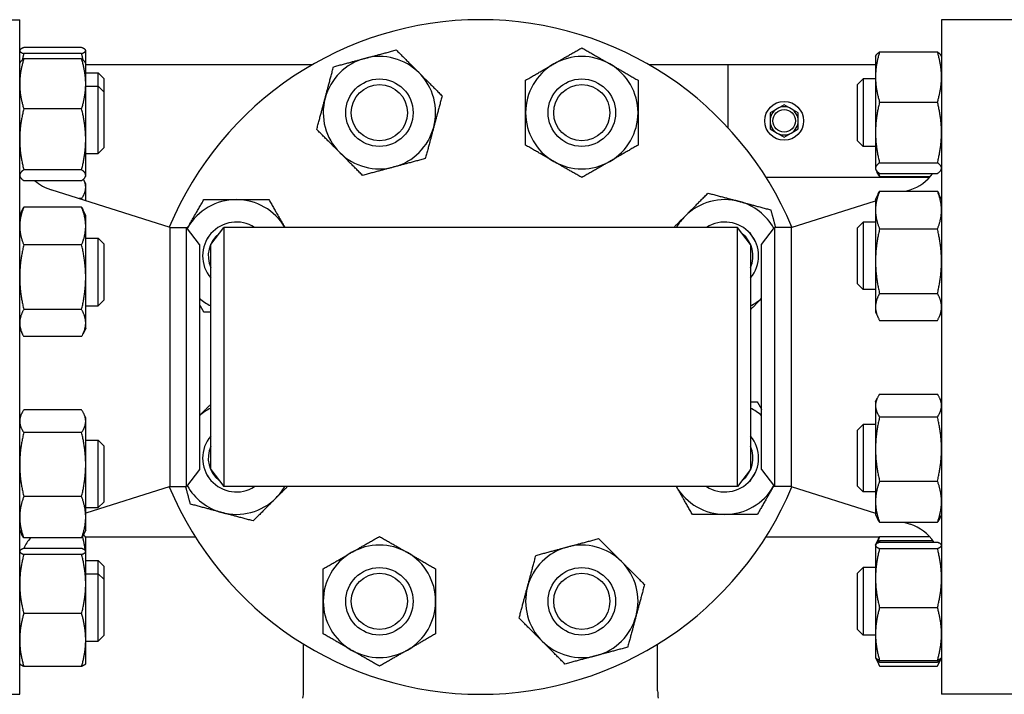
# Model space of a CAD drawing. Header units: inches. Extents: x 24 to 1128, y -58 to 748.
# Tile 634 of 656: x 596 to 607, y 686 to 693. Entities that reach past the tile are written whole.
import ezdxf

# ---------------------------------------------------------------- set-up
doc = ezdxf.new("R2010")
doc.units = ezdxf.units.IN
doc.header["$LTSCALE"] = 32
doc.header["$MEASUREMENT"] = 0
doc.layers.add('Visible (ANSI)', color=7, linetype='Continuous', lineweight=30)

msp = doc.modelspace()

# ---------------------------------------------------------------- linework, layer by layer
at = {"layer": 'Visible (ANSI)'}
for p, q in [((595.15313, 693.18978), (596.09313, 693.18978)), ((596.09313, 685.68978), (596.09313, 693.18978)), ((606.34313, 693.18978), (606.34313, 685.68978)), ((607.28313, 693.18978), (606.34313, 693.18978)), ((596.09313, 692.84862), (596.0944, 692.85134)), ((596.78205, 692.87948), (596.13822, 692.87948)), ((596.78205, 692.81233), (596.13822, 692.81233)), ((596.82713, 692.84862), (596.82586, 692.85134)), ((596.82713, 692.84591), (596.82713, 692.84862)), ((596.82713, 692.70177), (596.82713, 692.84591)), ((605.65422, 692.8316), (606.29805, 692.8316)), ((596.09313, 692.70177), (596.09733, 692.71077)), ((596.78205, 692.75347), (596.13822, 692.75347)), ((596.82713, 692.70177), (596.82294, 692.71077)), ((596.82713, 692.47568), (596.82713, 692.70177)), ((599.3473, 692.68978), (596.82713, 692.68978)), ((605.60913, 692.68978), (603.08896, 692.68978)), ((603.96813, 692.68978), (603.96813, 691.98929)), ((605.60913, 692.78099), (605.61311, 692.78952)), ((605.60913, 692.78099), (605.60913, 692.55283)), ((606.34313, 692.78099), (606.33915, 692.78952)), ((596.82713, 692.59862), (596.96563, 692.59862)), ((596.96563, 692.45177), (596.96563, 692.59862)), ((597.02813, 692.53612), (596.96563, 692.59862)), ((596.82713, 691.85955), (596.82713, 692.47568)), ((597.02813, 692.53612), (597.02813, 692.38927)), ((605.40813, 692.46849), (605.47063, 692.53099)), ((605.40813, 691.84349), (605.40813, 692.46849)), ((605.47063, 692.53099), (605.47063, 691.78099)), ((605.60913, 692.53099), (605.47063, 692.53099)), ((605.60913, 692.55283), (605.60913, 691.93626)), ((596.82713, 692.45177), (596.96563, 692.45177)), ((596.96563, 691.70177), (596.96563, 692.45177)), ((597.02813, 692.38927), (596.96563, 692.45177)), ((597.02813, 692.38927), (597.02813, 691.76427)), ((605.65422, 692.27406), (606.29805, 692.27406)), ((596.78205, 692.19789), (596.13822, 692.19789)), ((604.51513, 692.19988), (604.43713, 692.15485)), ((604.43713, 692.15485), (604.43713, 692.06478)), ((604.59313, 692.24491), (604.51513, 692.19988)), ((604.67113, 692.19988), (604.59313, 692.24491)), ((604.74913, 692.15485), (604.67113, 692.19988)), ((604.74913, 692.06478), (604.74913, 692.15485)), ((604.43713, 692.06478), (604.43713, 691.97471)), ((604.74913, 691.97471), (604.74913, 692.06478)), ((604.43713, 691.97471), (604.51513, 691.92968)), ((604.51513, 691.92968), (604.59313, 691.88465)), ((604.59313, 691.88465), (604.67113, 691.92968)), ((604.67113, 691.92968), (604.74913, 691.97471)), ((605.60913, 691.93626), (605.60913, 691.53941)), ((596.82713, 691.46064), (596.82713, 691.85955)), ((605.40813, 691.84349), (605.47063, 691.78099)), ((596.82713, 691.70177), (596.96563, 691.70177)), ((597.02813, 691.76427), (596.96563, 691.70177)), ((605.60913, 691.78099), (605.47063, 691.78099)), ((605.65422, 691.59845), (606.29805, 691.59845)), ((596.78205, 691.5212), (596.13822, 691.5212)), ((605.60913, 691.53941), (605.60913, 691.53099)), ((605.60913, 691.53099), (605.61311, 691.52245)), ((605.61311, 691.52245), (605.62631, 691.49416)), ((606.34313, 691.53099), (606.33915, 691.52245)), ((596.09313, 691.45177), (596.09733, 691.44278)), ((596.78205, 691.40008), (596.13822, 691.40008)), ((596.82713, 691.36473), (596.80775, 691.40628)), ((596.82713, 691.45177), (596.82294, 691.44278)), ((596.82713, 691.45177), (596.82713, 691.46064)), ((604.39028, 691.43978), (606.2133, 691.43978)), ((605.65422, 691.48037), (606.29805, 691.48037)), ((605.65422, 691.44707), (606.2198, 691.44707)), ((597.76647, 690.87978), (596.44216, 691.29923)), ((596.82713, 691.32576), (596.82713, 691.36473)), ((596.82713, 691.1773), (596.82713, 691.32576)), ((605.65422, 691.28313), (606.29805, 691.28313)), ((605.94328, 691.28313), (605.99411, 691.29923)), ((596.78205, 691.20034), (596.75437, 691.20034)), ((604.6698, 690.87978), (605.60913, 691.1773)), ((605.60913, 691.18987), (605.63776, 691.25126)), ((605.60913, 691.18987), (605.60913, 691.07316)), ((606.34313, 691.18987), (606.31451, 691.25126)), ((596.09313, 691.01022), (596.12238, 691.07294)), ((596.78205, 691.10377), (596.13822, 691.10377)), ((596.82713, 691.01022), (596.79788, 691.07294)), ((605.60913, 691.07316), (605.60913, 690.50406)), ((596.82713, 690.89506), (596.82713, 691.01022)), ((605.40813, 690.87737), (605.47063, 690.93987)), ((605.47063, 690.93987), (605.47063, 690.18987)), ((605.60913, 690.93987), (605.47063, 690.93987)), ((596.82713, 690.32707), (596.82713, 690.89506)), ((597.76647, 687.99978), (597.76647, 690.87978)), ((597.76647, 690.87978), (597.94926, 690.87978)), ((597.94926, 687.99978), (597.94926, 690.87978)), ((598.09313, 690.69228), (597.94926, 690.87978)), ((598.21813, 690.69228), (598.36201, 690.87978)), ((598.36201, 690.87978), (598.36201, 687.99978)), ((604.07426, 690.87978), (598.36201, 690.87978)), ((604.07426, 687.99978), (604.07426, 690.87978)), ((604.21813, 690.69228), (604.07426, 690.87978)), ((604.34313, 690.69228), (604.48701, 690.87978)), ((604.6698, 690.87978), (604.48701, 690.87978)), ((604.48701, 690.87978), (604.48701, 687.99978)), ((604.6698, 690.87978), (604.6698, 687.99978)), ((605.40813, 690.25237), (605.40813, 690.87737)), ((605.65422, 690.86319), (606.29805, 690.86319)), ((596.82713, 690.76022), (596.96563, 690.76022)), ((596.96563, 690.01022), (596.96563, 690.76022)), ((597.02813, 690.69772), (596.96563, 690.76022)), ((596.78205, 690.68634), (596.13822, 690.68634)), ((597.02813, 690.69772), (597.02813, 690.07272)), ((598.09313, 690.69228), (598.09313, 688.18728)), ((598.21813, 688.18728), (598.21813, 690.69228)), ((604.21813, 690.69228), (604.21813, 688.18728)), ((604.34313, 688.18728), (604.34313, 690.69228)), ((605.60913, 690.50406), (605.60913, 689.99577)), ((596.82713, 689.81722), (596.82713, 690.32707)), ((605.40813, 690.25237), (605.47063, 690.18987)), ((605.60913, 690.18987), (605.47063, 690.18987)), ((597.02813, 690.07272), (596.96563, 690.01022)), ((605.65422, 690.14493), (606.29805, 690.14493)), ((596.78205, 689.96779), (596.13822, 689.96779)), ((596.82713, 690.01022), (596.96563, 690.01022)), ((605.60913, 689.99577), (605.60913, 689.93987)), ((605.60913, 689.93987), (605.63776, 689.87848)), ((605.65422, 689.84661), (606.29805, 689.84661)), ((606.34313, 689.93987), (606.31451, 689.87848)), ((596.09313, 689.76022), (596.12238, 689.69749)), ((596.82713, 689.76022), (596.79788, 689.69749)), ((596.82713, 689.76022), (596.82713, 689.81722)), ((596.78205, 689.66666), (596.13822, 689.66666)), ((605.60913, 688.93969), (605.62901, 688.98231)), ((605.65422, 689.02665), (606.29805, 689.02665)), ((606.34313, 688.93969), (606.32326, 688.98231)), ((605.60913, 688.93969), (605.60913, 688.89979)), ((605.60913, 688.89979), (605.60913, 688.41695)), ((596.09313, 688.76483), (596.11251, 688.80639)), ((596.78205, 688.85129), (596.13822, 688.85129)), ((596.82713, 688.76483), (596.80775, 688.80639)), ((596.82713, 688.72587), (596.82713, 688.76483)), ((605.65422, 688.77293), (606.29805, 688.77293)), ((596.82713, 688.24473), (596.82713, 688.72587)), ((605.40813, 688.62719), (605.47063, 688.68969)), ((605.47063, 688.68969), (605.47063, 687.93969)), ((605.60913, 688.68969), (605.47063, 688.68969)), ((596.78205, 688.60045), (596.13822, 688.60045)), ((605.40813, 688.00219), (605.40813, 688.62719)), ((596.82713, 688.51483), (596.96563, 688.51483)), ((596.96563, 687.76483), (596.96563, 688.51483)), ((597.02813, 688.45233), (596.96563, 688.51483)), ((597.02813, 688.45233), (597.02813, 687.82733)), ((605.60913, 688.41695), (605.60913, 687.83185)), ((596.82713, 687.65869), (596.82713, 688.24473)), ((598.09313, 688.18728), (597.94926, 687.99978)), ((598.21813, 688.18728), (598.36201, 687.99978)), ((604.21813, 688.18728), (604.07426, 687.99978)), ((604.34313, 688.18728), (604.48701, 687.99978)), ((597.76647, 687.99978), (596.82713, 687.70226)), ((597.76647, 687.99978), (597.94926, 687.99978)), ((604.07426, 687.99978), (598.36201, 687.99978)), ((604.6698, 687.99978), (604.48701, 687.99978)), ((604.6698, 687.99978), (605.60913, 687.70226)), ((605.40813, 688.00219), (605.47063, 687.93969)), ((605.65422, 688.06097), (606.29805, 688.06097)), ((596.78205, 687.889), (596.13822, 687.889)), ((605.60913, 687.93969), (605.47063, 687.93969)), ((596.82713, 687.76483), (596.96563, 687.76483)), ((597.02813, 687.82733), (596.96563, 687.76483)), ((605.60913, 687.83185), (605.60913, 687.68969)), ((596.82713, 687.51483), (596.82713, 687.65869)), ((605.60913, 687.68969), (605.62901, 687.64707)), ((606.34313, 687.68969), (606.32326, 687.64707)), ((605.65422, 687.60273), (606.29805, 687.60273)), ((605.92338, 687.60273), (605.99411, 687.58033)), ((596.09313, 687.51483), (596.11251, 687.47328)), ((596.82713, 687.51483), (596.80775, 687.47328)), ((596.82143, 687.43978), (598.04599, 687.43978)), ((596.82713, 687.42779), (596.82294, 687.43678)), ((604.39028, 687.43978), (605.65234, 687.43978)), ((605.65422, 687.44332), (606.21006, 687.44332)), ((596.78205, 687.42838), (596.13822, 687.42838)), ((596.82713, 687.28094), (596.82713, 687.42779)), ((605.60913, 687.34857), (605.61052, 687.35155)), ((605.60913, 687.34857), (605.60913, 687.34561)), ((605.60913, 687.34561), (605.60913, 686.98193)), ((605.61052, 687.35155), (605.61311, 687.35711)), ((605.61311, 687.35711), (605.64139, 687.41775)), ((605.65422, 687.39919), (606.24645, 687.39919)), ((605.65422, 687.38072), (606.29805, 687.38072)), ((606.34313, 687.34857), (606.34174, 687.35155)), ((596.09313, 687.28094), (596.0944, 687.28367)), ((596.78205, 687.3118), (596.13822, 687.3118)), ((596.78205, 687.24466), (596.13822, 687.24466)), ((596.82713, 687.28094), (596.82586, 687.28367)), ((596.82713, 687.27823), (596.82713, 687.28094)), ((596.82713, 686.91673), (596.82713, 687.27823)), ((605.65422, 687.3105), (606.29805, 687.3105)), ((596.82713, 687.17779), (596.96563, 687.17779)), ((596.96563, 687.03094), (596.96563, 687.17779)), ((597.02813, 687.11529), (596.96563, 687.17779)), ((597.02813, 687.11529), (597.02813, 686.96844)), ((596.82713, 687.03094), (596.96563, 687.03094)), ((596.96563, 686.28094), (596.96563, 687.03094)), ((597.02813, 686.96844), (596.96563, 687.03094)), ((605.40813, 687.03607), (605.47063, 687.09857)), ((605.40813, 686.41107), (605.40813, 687.03607)), ((605.47063, 687.09857), (605.47063, 686.34857)), ((605.60913, 687.09857), (605.47063, 687.09857)), ((596.82713, 686.29444), (596.82713, 686.91673)), ((597.02813, 686.96844), (597.02813, 686.34344)), ((605.60913, 686.98193), (605.60913, 686.3599)), ((596.78205, 686.5888), (596.13822, 686.5888)), ((605.65422, 686.65336), (606.29805, 686.65336)), ((597.02813, 686.34344), (596.96563, 686.28094)), ((605.40813, 686.41107), (605.47063, 686.34857)), ((605.60913, 686.34857), (605.47063, 686.34857)), ((605.60913, 686.3599), (605.60913, 686.09857)), ((596.82713, 686.03094), (596.82713, 686.29444)), ((596.82713, 686.28094), (596.96563, 686.28094)), ((599.24963, 685.72718), (599.24963, 686.24799)), ((603.18664, 685.72718), (603.18664, 686.24799)), ((596.09313, 686.03094), (596.0944, 686.02822)), ((596.82713, 686.03094), (596.82586, 686.02822)), ((605.60913, 686.09857), (605.61052, 686.09559)), ((605.61052, 686.09559), (605.61311, 686.09004)), ((605.61311, 686.09004), (605.64139, 686.0294)), ((605.65422, 686.06643), (606.29805, 686.06643)), ((605.65422, 686.04796), (606.29805, 686.04796)), ((606.33915, 686.09004), (606.31088, 686.0294)), ((606.34174, 686.09559), (606.33915, 686.09004)), ((606.34313, 686.09857), (606.34174, 686.09559)), ((596.78205, 686.00008), (596.13822, 686.00008)), ((605.65422, 686.00383), (606.29805, 686.00383)), ((595.15313, 685.68978), (596.09313, 685.68978)), ((601.11813, 685.68978), (601.11813, 685.69111)), ((601.11813, 685.68978), (601.21813, 685.68978)), ((601.21813, 685.68978), (601.31813, 685.68978)), ((601.31813, 685.69111), (601.31813, 685.68978)), ((607.28313, 685.68978), (606.34313, 685.68978))]:
    msp.add_line(p, q, dxfattribs=at)
for centre, radius in [((600.09304, 692.15599), 0.37513), ((600.09304, 692.15599), 0.375), ((600.09304, 692.15599), 0.3125), ((602.34322, 692.15599), 0.37513), ((602.34322, 692.15599), 0.375), ((602.34322, 692.15599), 0.3125), ((604.59313, 692.06478), 0.216), ((604.59313, 692.06478), 0.1248), ((600.09304, 686.72357), 0.37513), ((600.09304, 686.72357), 0.375), ((600.09304, 686.72357), 0.3125), ((602.34322, 686.72357), 0.37513), ((602.34322, 686.72357), 0.375), ((602.34322, 686.72357), 0.3125)]:
    msp.add_circle(centre, radius, dxfattribs=at)
for centre, radius, start, end in [((601.21813, 689.43978), 3.75, 22.631841, 157.368159), ((600.09304, 692.15599), 0.625, 105, 165), ((600.09304, 692.15599), 0.625, 45, 105), ((602.34322, 692.15599), 0.625, 120, 180), ((602.34322, 692.15599), 0.625, 60, 120), ((602.34322, 692.15599), 0.625, 0, 60), ((600.09304, 692.15599), 0.625, 345, 45), ((600.09304, 692.15599), 0.625, 165, 225), ((602.34322, 692.15599), 0.625, 180, 240), ((602.34322, 692.15599), 0.625, 300, 0), ((604.59313, 692.06478), 0.156, 120, 180), ((604.59313, 692.06478), 0.156, 60, 120), ((604.59313, 692.06478), 0.156, 0, 60), ((604.59313, 692.06478), 0.156, 180, 240), ((604.59313, 692.06478), 0.156, 300, 0), ((600.09304, 692.15599), 0.625, 285, 345), ((604.59313, 692.06478), 0.156, 240, 300), ((600.09304, 692.15599), 0.625, 225, 285), ((602.34322, 692.15599), 0.625, 240, 300), ((596.59313, 691.77589), 0.5, 228.731596, 252.425284), ((605.84313, 691.77589), 0.5, 287.574716, 323.768383), ((598.50193, 690.56487), 0.625, 90, 150), ((598.50193, 690.56487), 0.625, 30.255516, 90), ((603.93434, 690.56487), 0.625, 75, 135), ((603.93434, 690.56487), 0.625, 29.24595, 75), ((598.50193, 690.56487), 0.37513, 57.085092, 220.840842), ((598.50193, 690.56487), 0.375, 57.114984, 220.818462), ((603.93434, 690.56487), 0.625, 135, 149.744484), ((603.93434, 690.56487), 0.37513, 319.159158, 122.914908), ((603.93434, 690.56487), 0.375, 319.181538, 122.885016), ((598.50193, 690.56487), 0.625, 150, 150.75405), ((598.50193, 690.56487), 0.3125, 128.121797, 204.750248), ((603.93434, 690.56487), 0.3125, 335.249752, 51.878203), ((598.50193, 690.56487), 0.625, 229.150779, 242.994844), ((603.93434, 690.56487), 0.625, 297.005156, 310.849221), ((598.50193, 688.31469), 0.625, 117.005156, 130.849221), ((603.93434, 688.31469), 0.625, 49.150779, 62.994844), ((598.50193, 688.31469), 0.37513, 139.159158, 302.914908), ((598.50193, 688.31469), 0.375, 139.181538, 302.885016), ((603.93434, 688.31469), 0.37513, 237.085092, 40.840842), ((603.93434, 688.31469), 0.375, 237.114984, 40.818462), ((598.50193, 688.31469), 0.3125, 155.249752, 231.878203), ((603.93434, 688.31469), 0.3125, 308.121797, 24.750248), ((601.21813, 689.43978), 3.75, 202.631841, 337.368159), ((598.50193, 688.31469), 0.625, 209.24595, 255), ((598.50193, 688.31469), 0.625, 315, 329.744484), ((603.93434, 688.31469), 0.625, 210.255516, 270), ((603.93434, 688.31469), 0.625, 270, 330), ((603.93434, 688.31469), 0.625, 330, 330.75405), ((598.50193, 688.31469), 0.625, 255, 315), ((605.84313, 687.10367), 0.5, 33.648781, 72.425284), ((596.59313, 687.10367), 0.5, 139.501123, 155.400212), ((600.09304, 686.72357), 0.625, 60, 120), ((602.34322, 686.72357), 0.625, 105, 165), ((602.34322, 686.72357), 0.625, 45, 105), ((600.09304, 686.72357), 0.625, 120, 180), ((600.09304, 686.72357), 0.625, 0, 60), ((602.34322, 686.72357), 0.625, 345, 45), ((602.34322, 686.72357), 0.625, 165, 225), ((600.09304, 686.72357), 0.625, 180, 240), ((600.09304, 686.72357), 0.625, 300, 0), ((602.34322, 686.72357), 0.625, 285, 345), ((602.34322, 686.72357), 0.625, 225, 285), ((600.09304, 686.72357), 0.625, 240, 300), ((598.74963, 685.72718), 0.5, 350.709763, 0), ((603.68664, 685.72718), 0.5, 180, 189.290237)]:
    msp.add_arc(centre, radius, start, end, dxfattribs=at)
for points, weights in [([(596.13822, 692.87948), (596.09313, 692.86149), (596.09313, 692.84591)], [1, 1.0379548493, 1]), ([(596.09313, 692.84591), (596.09313, 692.83032), (596.13822, 692.81233)], [1, 1.0379548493, 1]), ([(596.13822, 692.81233), (596.12872, 692.7753), (596.12131, 692.74014)], [1, 1.00776461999, 1.01235234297]), ([(596.82713, 692.84591), (596.82713, 692.86149), (596.78205, 692.87948)], [1, 1.0379548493, 1]), ([(596.78205, 692.81233), (596.82713, 692.83032), (596.82713, 692.84591)], [1, 1.0379548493, 1]), ([(596.79895, 692.74014), (596.79155, 692.7753), (596.78205, 692.81233)], [1.01235234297, 1.00776461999, 1]), ([(599.93128, 692.75969), (600.09304, 692.80303), (600.27983, 692.85308)], [1, 1.0379548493, 1]), ([(600.27983, 692.85308), (600.41657, 692.71635), (600.53499, 692.59793)], [1, 1.0379548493, 1]), ([(602.03072, 692.69725), (602.17575, 692.78099), (602.34322, 692.87767)], [1, 1.0379548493, 1]), ([(602.34322, 692.87767), (602.51069, 692.78099), (602.65572, 692.69725)], [1, 1.0379548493, 1]), ([(605.65422, 692.8316), (605.60913, 692.68221), (605.60913, 692.55283)], [1, 1.0379548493, 1]), ([(605.61311, 692.78952), (605.62229, 692.80919), (605.65422, 692.8316)], [1.01592605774, 1.02658709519, 1]), ([(606.29805, 692.8316), (606.32998, 692.80919), (606.33915, 692.78952)], [1, 1.02658709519, 1.01592605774]), ([(606.34313, 692.55283), (606.34313, 692.68221), (606.29805, 692.8316)], [1, 1.0379548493, 1]), ([(596.13822, 692.75347), (596.09313, 692.6046), (596.09313, 692.47568)], [1, 1.0379548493, 1]), ([(596.09733, 692.71077), (596.10664, 692.73074), (596.13822, 692.75347)], [1.01616209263, 1.02628685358, 1]), ([(596.82713, 692.47568), (596.82713, 692.6046), (596.78205, 692.75347)], [1, 1.0379548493, 1]), ([(596.78205, 692.75347), (596.81363, 692.73074), (596.82294, 692.71077)], [1, 1.02628685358, 1.01616209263]), ([(599.58273, 692.6663), (599.76952, 692.71635), (599.93128, 692.75969)], [1, 1.0379548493, 1]), ([(601.71822, 692.51683), (601.88569, 692.61352), (602.03072, 692.69725)], [1, 1.0379548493, 1]), ([(602.65572, 692.69725), (602.80075, 692.61352), (602.96822, 692.51683)], [1, 1.0379548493, 1]), ([(599.48934, 692.31775), (599.53268, 692.47951), (599.58273, 692.6663)], [1, 1.0379548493, 1]), ([(600.53499, 692.59793), (600.6534, 692.47951), (600.79014, 692.34277)], [1, 1.0379548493, 1]), ([(596.09313, 692.47568), (596.09313, 692.34676), (596.13822, 692.19789)], [1, 1.0379548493, 1]), ([(596.78205, 692.19789), (596.82713, 692.34676), (596.82713, 692.47568)], [1, 1.0379548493, 1]), ([(601.71822, 692.15599), (601.71822, 692.32345), (601.71822, 692.51683)], [1, 1.0379548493, 1]), ([(602.96822, 692.51683), (602.96822, 692.32345), (602.96822, 692.15599)], [1, 1.0379548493, 1]), ([(605.60913, 692.55283), (605.60913, 692.42346), (605.65422, 692.27406)], [1, 1.0379548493, 1]), ([(606.29805, 692.27406), (606.34313, 692.42346), (606.34313, 692.55283)], [1, 1.0379548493, 1]), ([(599.39595, 691.9692), (599.446, 692.15599), (599.48934, 692.31775)], [1, 1.0379548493, 1]), ([(600.79014, 692.34277), (600.74009, 692.15599), (600.69675, 691.99422)], [1, 1.0379548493, 1]), ([(605.65422, 692.27406), (605.60913, 692.09303), (605.60913, 691.93626)], [1, 1.0379548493, 1]), ([(606.34313, 691.93626), (606.34313, 692.09303), (606.29805, 692.27406)], [1, 1.0379548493, 1]), ([(596.13822, 692.19789), (596.09313, 692.01657), (596.09313, 691.85955)], [1, 1.0379548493, 1]), ([(596.82713, 691.85955), (596.82713, 692.01657), (596.78205, 692.19789)], [1, 1.0379548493, 1]), ([(601.71822, 691.79514), (601.71822, 691.98852), (601.71822, 692.15599)], [1, 1.0379548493, 1]), ([(602.96822, 692.15599), (602.96822, 691.98852), (602.96822, 691.79514)], [1, 1.0379548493, 1]), ([(599.6511, 691.71404), (599.53268, 691.83246), (599.39595, 691.9692)], [1, 1.0379548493, 1]), ([(600.69675, 691.99422), (600.6534, 691.83246), (600.60335, 691.64568)], [1, 1.0379548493, 1]), ([(605.60913, 691.93626), (605.60913, 691.77948), (605.65422, 691.59845)], [1, 1.0379548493, 1]), ([(606.29805, 691.59845), (606.34313, 691.77948), (606.34313, 691.93626)], [1, 1.0379548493, 1]), ([(596.09313, 691.85955), (596.09313, 691.70252), (596.13822, 691.5212)], [1, 1.0379548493, 1]), ([(596.78205, 691.5212), (596.82713, 691.70252), (596.82713, 691.85955)], [1, 1.0379548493, 1]), ([(599.90626, 691.45889), (599.76952, 691.59563), (599.6511, 691.71404)], [1, 1.0379548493, 1]), ([(602.03072, 691.61472), (601.88569, 691.69845), (601.71822, 691.79514)], [1, 1.0379548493, 1]), ([(602.96822, 691.79514), (602.80075, 691.69845), (602.65572, 691.61472)], [1, 1.0379548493, 1]), ([(600.60335, 691.64568), (600.41657, 691.59563), (600.25481, 691.55228)], [1, 1.0379548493, 1]), ([(602.34322, 691.4343), (602.17575, 691.53099), (602.03072, 691.61472)], [1, 1.0379548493, 1]), ([(602.65572, 691.61472), (602.51069, 691.53099), (602.34322, 691.4343)], [1, 1.0379548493, 1]), ([(605.65422, 691.59845), (605.60913, 691.56681), (605.60913, 691.53941)], [1, 1.0379548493, 1]), ([(606.34313, 691.53941), (606.34313, 691.56681), (606.29805, 691.59845)], [1, 1.0379548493, 1]), ([(596.13822, 691.5212), (596.09313, 691.48874), (596.09313, 691.46064)], [1, 1.0379548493, 1]), ([(596.82713, 691.46064), (596.82713, 691.48874), (596.78205, 691.5212)], [1, 1.0379548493, 1]), ([(600.25481, 691.55228), (600.09304, 691.50894), (599.90626, 691.45889)], [1, 1.0379548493, 1]), ([(605.60913, 691.53941), (605.60913, 691.51201), (605.65422, 691.48037)], [1, 1.0379548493, 1]), ([(605.65422, 691.44707), (605.63681, 691.47163), (605.62631, 691.49416)], [1, 1.01432189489, 1.01783533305]), ([(605.63954, 691.49149), (605.64612, 691.46978), (605.65422, 691.44707)], [1.01092432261, 1.00661509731, 1]), ([(606.29805, 691.48037), (606.34313, 691.51201), (606.34313, 691.53941)], [1, 1.0379548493, 1]), ([(596.09313, 691.46064), (596.09313, 691.43253), (596.13822, 691.40008)], [1, 1.0379548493, 1]), ([(596.78205, 691.40008), (596.82713, 691.43253), (596.82713, 691.46064)], [1, 1.0379548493, 1]), ([(596.82713, 691.32576), (596.82713, 691.3694), (596.80262, 691.41672)], [1, 1.02819110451, 1.01450411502]), ([(596.78205, 691.20034), (596.82713, 691.26755), (596.82713, 691.32576)], [1, 1.0379548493, 1]), ([(603.4924, 691.00681), (603.61081, 691.12523), (603.74755, 691.26197)], [1, 1.0379548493, 1]), ([(603.74755, 691.26197), (603.93434, 691.21192), (604.0961, 691.16857)], [1, 1.0379548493, 1]), ([(605.65422, 691.28313), (605.60913, 691.17061), (605.60913, 691.07316)], [1, 1.0379548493, 1]), ([(605.63776, 691.25126), (605.645, 691.2668), (605.65422, 691.28313)], [1.01207191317, 1.00752976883, 1]), ([(606.29805, 691.28313), (606.30726, 691.2668), (606.31451, 691.25126)], [1, 1.00752976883, 1.01207191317]), ([(606.34313, 691.07316), (606.34313, 691.17061), (606.29805, 691.28313)], [1, 1.0379548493, 1]), ([(596.78426, 691.19088), (596.78317, 691.19559), (596.78205, 691.20034)], [1.0017798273, 1.00091181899, 1]), ([(597.96066, 690.87737), (598.0444, 691.0224), (598.14108, 691.18987)], [1, 1.0379548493, 1]), ([(598.14108, 691.18987), (598.33446, 691.18987), (598.50193, 691.18987)], [1, 1.0379548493, 1]), ([(598.50193, 691.18987), (598.6694, 691.18987), (598.86277, 691.18987)], [1, 1.0379548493, 1]), ([(598.86277, 691.18987), (598.95871, 691.02369), (599.0418, 690.87978)], [1, 1.03765085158, 1.00060312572]), ([(604.0961, 691.16857), (604.25786, 691.12523), (604.44465, 691.07518)], [1, 1.0379548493, 1]), ([(596.13822, 691.10377), (596.09313, 690.99192), (596.09313, 690.89506)], [1, 1.0379548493, 1]), ([(596.12238, 691.07294), (596.1294, 691.08799), (596.13822, 691.10377)], [1.0116753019, 1.00720561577, 1]), ([(596.82713, 690.89506), (596.82713, 690.99192), (596.78205, 691.10377)], [1, 1.0379548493, 1]), ([(596.78205, 691.10377), (596.79087, 691.08799), (596.79788, 691.07294)], [1, 1.00720561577, 1.0116753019]), ([(604.44465, 691.07518), (604.4723, 690.97198), (604.49701, 690.87978)], [1, 1.02061936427, 1.01883536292]), ([(605.60913, 691.07316), (605.60913, 690.97572), (605.65422, 690.86319)], [1, 1.0379548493, 1]), ([(606.29805, 690.86319), (606.34313, 690.97572), (606.34313, 691.07316)], [1, 1.0379548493, 1]), ([(603.36537, 690.87978), (603.43014, 690.94456), (603.4924, 691.00681)], [1.01895693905, 1.01960093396, 1]), ([(596.09313, 690.89506), (596.09313, 690.79819), (596.13822, 690.68634)], [1, 1.0379548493, 1]), ([(596.78205, 690.68634), (596.82713, 690.79819), (596.82713, 690.89506)], [1, 1.0379548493, 1]), ([(597.95656, 690.87027), (597.95861, 690.87382), (597.96066, 690.87737)], [1.00175027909, 1.00089630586, 1]), ([(605.65422, 690.86319), (605.60913, 690.67074), (605.60913, 690.50406)], [1, 1.0379548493, 1]), ([(606.34313, 690.50406), (606.34313, 690.67074), (606.29805, 690.86319)], [1, 1.0379548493, 1]), ([(596.13822, 690.68634), (596.09313, 690.49381), (596.09313, 690.32707)], [1, 1.0379548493, 1]), ([(596.82713, 690.32707), (596.82713, 690.49381), (596.78205, 690.68634)], [1, 1.0379548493, 1]), ([(605.60913, 690.50406), (605.60913, 690.33739), (605.65422, 690.14493)], [1, 1.0379548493, 1]), ([(606.29805, 690.14493), (606.34313, 690.33739), (606.34313, 690.50406)], [1, 1.0379548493, 1]), ([(596.09313, 690.32707), (596.09313, 690.16032), (596.13822, 689.96779)], [1, 1.0379548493, 1]), ([(596.78205, 689.96779), (596.82713, 690.16032), (596.82713, 690.32707)], [1, 1.0379548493, 1]), ([(604.34313, 690.08978), (604.28243, 690.02907), (604.21813, 689.96478)], [1.00888345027, 1.0228277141, 1.01750875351]), ([(605.65422, 690.14493), (605.60913, 690.06499), (605.60913, 689.99577)], [1, 1.0379548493, 1]), ([(606.34313, 689.99577), (606.34313, 690.06499), (606.29805, 690.14493)], [1, 1.0379548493, 1]), ([(596.13822, 689.96779), (596.09313, 689.8871), (596.09313, 689.81722)], [1, 1.0379548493, 1]), ([(596.82713, 689.81722), (596.82713, 689.8871), (596.78205, 689.96779)], [1, 1.0379548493, 1]), ([(598.14108, 689.93987), (598.11637, 689.98267), (598.09313, 690.02292)], [1, 1.00943286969, 1.01417706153]), ([(605.60913, 689.99577), (605.60913, 689.92654), (605.65422, 689.84661)], [1, 1.0379548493, 1]), ([(606.29805, 689.84661), (606.34313, 689.92654), (606.34313, 689.99577)], [1, 1.0379548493, 1]), ([(598.21813, 689.93987), (598.18057, 689.93987), (598.14108, 689.93987)], [1.01206453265, 1.00752365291, 1]), ([(596.09313, 689.81722), (596.09313, 689.74735), (596.13822, 689.66666)], [1, 1.0379548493, 1]), ([(596.78205, 689.66666), (596.82713, 689.74735), (596.82713, 689.81722)], [1, 1.0379548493, 1]), ([(605.65422, 689.02665), (605.60913, 688.95867), (605.60913, 688.89979)], [1, 1.0379548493, 1]), ([(606.34313, 688.89979), (606.34313, 688.95867), (606.29805, 689.02665)], [1, 1.0379548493, 1]), ([(598.09313, 688.78978), (598.15384, 688.85049), (598.21813, 688.91478)], [1.00888345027, 1.0228277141, 1.01750875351]), ([(604.21813, 688.93969), (604.25569, 688.93969), (604.29518, 688.93969)], [1.01206453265, 1.00752365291, 1]), ([(604.29518, 688.93969), (604.31989, 688.89689), (604.34313, 688.85664)], [1, 1.00943286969, 1.01417706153]), ([(605.60913, 688.89979), (605.60913, 688.84092), (605.65422, 688.77293)], [1, 1.0379548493, 1]), ([(606.29805, 688.77293), (606.34313, 688.84092), (606.34313, 688.89979)], [1, 1.0379548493, 1]), ([(596.13822, 688.85129), (596.09313, 688.78408), (596.09313, 688.72587)], [1, 1.0379548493, 1]), ([(596.82713, 688.72587), (596.82713, 688.78408), (596.78205, 688.85129)], [1, 1.0379548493, 1]), ([(605.65422, 688.77293), (605.60913, 688.58216), (605.60913, 688.41695)], [1, 1.0379548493, 1]), ([(606.34313, 688.41695), (606.34313, 688.58216), (606.29805, 688.77293)], [1, 1.0379548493, 1]), ([(596.09313, 688.72587), (596.09313, 688.66766), (596.13822, 688.60045)], [1, 1.0379548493, 1]), ([(596.78205, 688.60045), (596.82713, 688.66766), (596.82713, 688.72587)], [1, 1.0379548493, 1]), ([(596.13822, 688.60045), (596.09313, 688.40982), (596.09313, 688.24473)], [1, 1.0379548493, 1]), ([(596.82713, 688.24473), (596.82713, 688.40982), (596.78205, 688.60045)], [1, 1.0379548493, 1]), ([(605.60913, 688.41695), (605.60913, 688.25174), (605.65422, 688.06097)], [1, 1.0379548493, 1]), ([(606.29805, 688.06097), (606.34313, 688.25174), (606.34313, 688.41695)], [1, 1.0379548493, 1]), ([(596.09313, 688.24473), (596.09313, 688.07963), (596.13822, 687.889)], [1, 1.0379548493, 1]), ([(596.78205, 687.889), (596.82713, 688.07963), (596.82713, 688.24473)], [1, 1.0379548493, 1]), ([(597.99162, 687.80438), (597.96397, 687.90758), (597.93926, 687.99978)], [1, 1.02061936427, 1.01883536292]), ([(599.0709, 687.99978), (599.00612, 687.935), (598.94387, 687.87275)], [1.01895693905, 1.01960093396, 1]), ([(603.57349, 687.68969), (603.47755, 687.85587), (603.39446, 687.99978)], [1, 1.03765085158, 1.00060312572]), ([(604.4756, 688.00219), (604.39187, 687.85716), (604.29518, 687.68969)], [1, 1.0379548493, 1]), ([(604.47971, 688.00929), (604.47766, 688.00574), (604.4756, 688.00219)], [1.00175027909, 1.00089630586, 1]), ([(605.65422, 688.06097), (605.60913, 687.93818), (605.60913, 687.83185)], [1, 1.0379548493, 1]), ([(606.34313, 687.83185), (606.34313, 687.93818), (606.29805, 688.06097)], [1, 1.0379548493, 1]), ([(596.13822, 687.889), (596.09313, 687.76558), (596.09313, 687.65869)], [1, 1.0379548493, 1]), ([(596.82713, 687.65869), (596.82713, 687.76558), (596.78205, 687.889)], [1, 1.0379548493, 1]), ([(598.94387, 687.87275), (598.82545, 687.75433), (598.68871, 687.61759)], [1, 1.0379548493, 1]), ([(598.34017, 687.71099), (598.1784, 687.75433), (597.99162, 687.80438)], [1, 1.0379548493, 1]), ([(605.60913, 687.83185), (605.60913, 687.72551), (605.65422, 687.60273)], [1, 1.0379548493, 1]), ([(606.29805, 687.60273), (606.34313, 687.72551), (606.34313, 687.83185)], [1, 1.0379548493, 1]), ([(596.09313, 687.65869), (596.09313, 687.5518), (596.13822, 687.42838)], [1, 1.0379548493, 1]), ([(596.78205, 687.42838), (596.82713, 687.5518), (596.82713, 687.65869)], [1, 1.0379548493, 1]), ([(598.68871, 687.61759), (598.50193, 687.66764), (598.34017, 687.71099)], [1, 1.0379548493, 1]), ([(603.93434, 687.68969), (603.76687, 687.68969), (603.57349, 687.68969)], [1, 1.0379548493, 1]), ([(604.29518, 687.68969), (604.10181, 687.68969), (603.93434, 687.68969)], [1, 1.0379548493, 1]), ([(605.65422, 687.60273), (605.63894, 687.62576), (605.62901, 687.64707)], [1, 1.01254508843, 1.01679720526]), ([(606.32326, 687.64707), (606.31332, 687.62576), (606.29805, 687.60273)], [1.01679720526, 1.01254508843, 1]), ([(596.13822, 687.42838), (596.12256, 687.45172), (596.11251, 687.47328)], [1, 1.01286138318, 1.01700634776]), ([(596.80775, 687.47328), (596.7977, 687.45172), (596.78205, 687.42838)], [1.01700634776, 1.01286138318, 1]), ([(596.8224, 687.28875), (596.81442, 687.36274), (596.79219, 687.44428)], [1.01669732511, 1.02402714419, 1.00779384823]), ([(596.80262, 687.46284), (596.81706, 687.44938), (596.82294, 687.43678)], [1.01450411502, 1.02252620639, 1.01616209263]), ([(599.78054, 687.26484), (599.92558, 687.34857), (600.09304, 687.44526)], [1, 1.0379548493, 1]), ([(600.09304, 687.44526), (600.26051, 687.34857), (600.40554, 687.26484)], [1, 1.0379548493, 1]), ([(605.65422, 687.44332), (605.64086, 687.41111), (605.6316, 687.38107)], [1, 1.01095194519, 1.01558348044]), ([(605.64139, 687.41775), (605.64724, 687.43029), (605.65422, 687.44332)], [1.00968284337, 1.00569633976, 1]), ([(601.83291, 687.23388), (602.0197, 687.28393), (602.18146, 687.32728)], [1, 1.0379548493, 1]), ([(602.18146, 687.32728), (602.34322, 687.37062), (602.53001, 687.42067)], [1, 1.0379548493, 1]), ([(602.53001, 687.42067), (602.66675, 687.28393), (602.78516, 687.16552)], [1, 1.0379548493, 1]), ([(605.65422, 687.38072), (605.60913, 687.3619), (605.60913, 687.34561)], [1, 1.0379548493, 1]), ([(605.60913, 687.34561), (605.60913, 687.32932), (605.65422, 687.3105)], [1, 1.0379548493, 1]), ([(605.61311, 687.35711), (605.62229, 687.37678), (605.65422, 687.39919)], [1.01592605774, 1.02658709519, 1]), ([(605.65422, 687.39919), (605.651, 687.38852), (605.64802, 687.37805)], [1, 1.00261774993, 1.00487440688]), ([(606.34313, 687.34561), (606.34313, 687.3619), (606.29805, 687.38072)], [1, 1.0379548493, 1]), ([(606.29805, 687.3105), (606.34313, 687.32932), (606.34313, 687.34561)], [1, 1.0379548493, 1]), ([(596.13822, 687.3118), (596.09313, 687.29381), (596.09313, 687.27823)], [1, 1.0379548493, 1]), ([(596.09313, 687.27823), (596.09313, 687.26265), (596.13822, 687.24466)], [1, 1.0379548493, 1]), ([(596.13822, 687.24466), (596.09313, 687.06892), (596.09313, 686.91673)], [1, 1.0379548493, 1]), ([(596.82713, 687.27823), (596.82713, 687.29381), (596.78205, 687.3118)], [1, 1.0379548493, 1]), ([(596.78205, 687.24466), (596.82713, 687.26265), (596.82713, 687.27823)], [1, 1.0379548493, 1]), ([(596.82713, 686.91673), (596.82713, 687.06892), (596.78205, 687.24466)], [1, 1.0379548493, 1]), ([(599.46804, 687.08442), (599.63551, 687.18111), (599.78054, 687.26484)], [1, 1.0379548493, 1]), ([(600.40554, 687.26484), (600.55058, 687.18111), (600.71804, 687.08442)], [1, 1.0379548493, 1]), ([(601.73952, 686.88534), (601.78286, 687.0471), (601.83291, 687.23388)], [1, 1.0379548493, 1]), ([(605.65422, 687.3105), (605.60913, 687.13442), (605.60913, 686.98193)], [1, 1.0379548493, 1]), ([(606.34313, 686.98193), (606.34313, 687.13442), (606.29805, 687.3105)], [1, 1.0379548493, 1]), ([(602.78516, 687.16552), (602.90358, 687.0471), (603.04032, 686.91036)], [1, 1.0379548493, 1]), ([(599.46804, 686.72357), (599.46804, 686.89104), (599.46804, 687.08442)], [1, 1.0379548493, 1]), ([(600.71804, 687.08442), (600.71804, 686.89104), (600.71804, 686.72357)], [1, 1.0379548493, 1]), ([(596.09313, 686.91673), (596.09313, 686.76453), (596.13822, 686.5888)], [1, 1.0379548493, 1]), ([(596.78205, 686.5888), (596.82713, 686.76453), (596.82713, 686.91673)], [1, 1.0379548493, 1]), ([(601.64613, 686.53679), (601.69617, 686.72357), (601.73952, 686.88534)], [1, 1.0379548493, 1]), ([(603.04032, 686.91036), (602.99027, 686.72357), (602.94693, 686.56181)], [1, 1.0379548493, 1]), ([(605.60913, 686.98193), (605.60913, 686.82944), (605.65422, 686.65336)], [1, 1.0379548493, 1]), ([(606.29805, 686.65336), (606.34313, 686.82944), (606.34313, 686.98193)], [1, 1.0379548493, 1]), ([(599.46804, 686.36273), (599.46804, 686.55611), (599.46804, 686.72357)], [1, 1.0379548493, 1]), ([(600.71804, 686.72357), (600.71804, 686.55611), (600.71804, 686.36273)], [1, 1.0379548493, 1]), ([(596.13822, 686.5888), (596.09313, 686.43105), (596.09313, 686.29444)], [1, 1.0379548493, 1]), ([(596.82713, 686.29444), (596.82713, 686.43105), (596.78205, 686.5888)], [1, 1.0379548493, 1]), ([(602.94693, 686.56181), (602.90358, 686.40005), (602.85353, 686.21326)], [1, 1.0379548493, 1]), ([(605.65422, 686.65336), (605.60913, 686.49609), (605.60913, 686.3599)], [1, 1.0379548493, 1]), ([(606.34313, 686.3599), (606.34313, 686.49609), (606.29805, 686.65336)], [1, 1.0379548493, 1]), ([(601.90128, 686.28163), (601.78286, 686.40005), (601.64613, 686.53679)], [1, 1.0379548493, 1]), ([(599.78054, 686.18231), (599.63551, 686.26604), (599.46804, 686.36273)], [1, 1.0379548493, 1]), ([(600.71804, 686.36273), (600.55058, 686.26604), (600.40554, 686.18231)], [1, 1.0379548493, 1]), ([(605.60913, 686.3599), (605.60913, 686.2237), (605.65422, 686.06643)], [1, 1.0379548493, 1]), ([(606.29805, 686.06643), (606.34313, 686.2237), (606.34313, 686.3599)], [1, 1.0379548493, 1]), ([(596.09313, 686.29444), (596.09313, 686.15783), (596.13822, 686.00008)], [1, 1.0379548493, 1]), ([(596.78205, 686.00008), (596.82713, 686.15783), (596.82713, 686.29444)], [1, 1.0379548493, 1]), ([(602.15644, 686.02648), (602.0197, 686.16321), (601.90128, 686.28163)], [1, 1.0379548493, 1]), ([(600.09304, 686.00189), (599.92558, 686.09857), (599.78054, 686.18231)], [1, 1.0379548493, 1]), ([(600.40554, 686.18231), (600.26051, 686.09857), (600.09304, 686.00189)], [1, 1.0379548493, 1]), ([(602.50498, 686.11987), (602.34322, 686.07653), (602.15644, 686.02648)], [1, 1.0379548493, 1]), ([(602.85353, 686.21326), (602.66675, 686.16321), (602.50498, 686.11987)], [1, 1.0379548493, 1]), ([(596.13822, 686.00008), (596.10051, 686.01513), (596.0944, 686.02822)], [1, 1.03155174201, 1.01064576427]), ([(596.82586, 686.02822), (596.81976, 686.01513), (596.78205, 686.00008)], [1.01064576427, 1.03155174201, 1]), ([(605.65422, 686.06643), (605.61685, 686.08203), (605.61052, 686.09559)], [1, 1.0312558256, 1.01103329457]), ([(605.61165, 686.09353), (605.61955, 686.07228), (605.65422, 686.04796)], [1.01375847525, 1.02892942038, 1]), ([(605.62346, 686.07455), (605.63437, 686.04088), (605.65422, 686.00383)], [1.01861759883, 1.01636427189, 1]), ([(606.34174, 686.09559), (606.33542, 686.08203), (606.29805, 686.06643)], [1.01103329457, 1.0312558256, 1]), ([(606.29805, 686.04796), (606.33271, 686.07228), (606.34062, 686.09353)], [1, 1.02892942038, 1.01375847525]), ([(606.29805, 686.00383), (606.3179, 686.04088), (606.32881, 686.07455)], [1, 1.01636427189, 1.01861759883])]:
    msp.add_rational_spline(points, weights, degree=2, dxfattribs=at)

doc.saveas('drawing.dxf')
